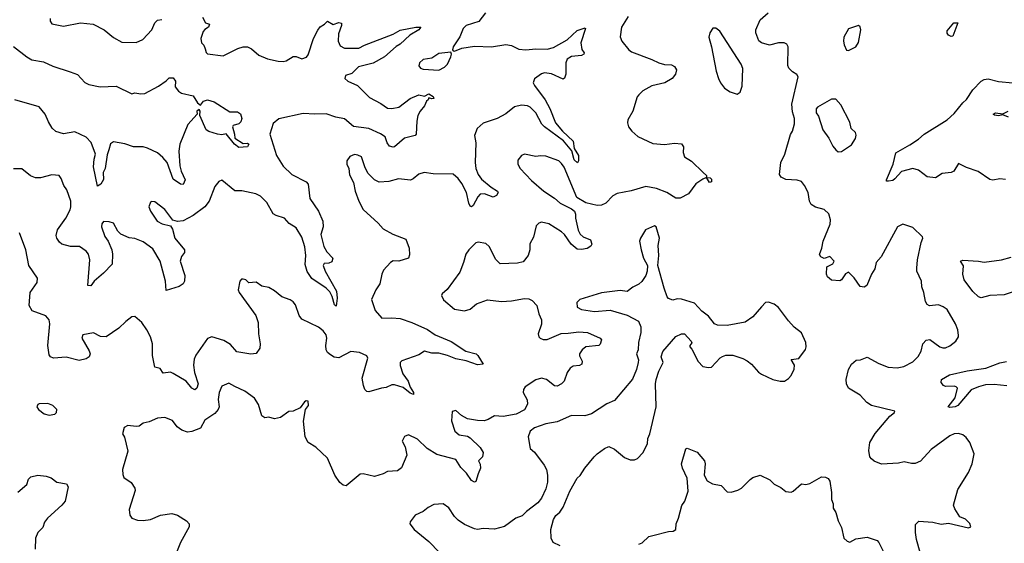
# Model space of a CAD drawing. Extents: x 2133461 to 2293071, y 753526 to 916327.
# Tile 349 of 459: x 2238969 to 2245866, y 820609 to 824276. Entities that reach past the tile are written whole.
import ezdxf

# ---------------------------------------------------------------- set-up
doc = ezdxf.new("R2010")
doc.units = 0

msp = doc.modelspace()

# ---------------------------------------------------------------- linework, layer by layer
at = {"layer": '0CON10XD'}
for points in [[(2242231.8, 824325), (2242185, 824264.4), (2242095.5, 824234.5), (2242074.6, 824215.4), (2242053, 824157), (2242006.2, 824085), (2242000, 824065), (2242005, 824057.5), (2242015, 824056.7), (2242065, 824075.8), (2242155, 824091.8), (2242275, 824086.2), (2242375, 824102.2), (2242415, 824095.6), (2242465, 824070.9), (2242514.1, 824064.1), (2242585, 824072.2), (2242665, 824070), (2242707.7, 824082.3), (2242804.2, 824135), (2242875, 824200), (2242929.2, 824219.2), (2242933.3, 824215), (2242900.5, 824115), (2242907.3, 824067.3), (2242923.8, 824045), (2242921.2, 824035), (2242905, 824026), (2242835, 824019.4), (2242805, 824000), (2242795.6, 823975), (2242794.5, 823895.5), (2242784.2, 823865.8), (2242775, 823858.8), (2242695, 823896.2), (2242646.1, 823903.9), (2242625, 823896.7), (2242575, 823862.5), (2242566.2, 823835), (2242574.2, 823815), (2242650.5, 823715)], [(2245277.5, 820545), (2245251.4, 820635), (2245244.2, 820685), (2245245, 820740), (2245266.4, 820763.6), (2245365, 820756.7), (2245425, 820743.3), (2245475, 820750), (2245615, 820716.7), (2245632.5, 820725), (2245625, 820747.5), (2245595, 820777.5), (2245554, 820794), (2245519.3, 820849.3), (2245510, 820875), (2245540, 820985), (2245615.9, 821104.1), (2245641.2, 821165), (2245654.3, 821235), (2245625, 821313.8), (2245600, 821350), (2245575, 821368), (2245545, 821377.5), (2245515, 821375.8), (2245485, 821361.4), (2245355, 821266.2), (2245280, 821185), (2245242.3, 821167.7), (2245215, 821168), (2245165, 821180), (2245125, 821170), (2245005, 821162.5), (2244955, 821184), (2244935, 821200), (2244924.4, 821215), (2244917.9, 821257.9), (2244924.4, 821315), (2244961.3, 821378.7), (2245065, 821500), (2245097.5, 821525), (2245100, 821535), (2244935, 821573.8), (2244904.3, 821594.3), (2244855.4, 821645.4), (2244775, 821696.2), (2244760, 821725), (2244759.2, 821755), (2244774.2, 821825.8), (2244795, 821863.3), (2244828.3, 821891.7), (2244860, 821895), (2244905, 821913.3), (2244987.3, 821867.3), (2245052.4, 821842.4), (2245115, 821838.9), (2245163.4, 821846.6), (2245225, 821880), (2245263, 821917), (2245282.9, 821955), (2245295, 822006.7), (2245318.8, 822031.2), (2245345, 822036), (2245415, 821984.2), (2245435, 821977.1), (2245455, 821978.6), (2245485, 821992.5), (2245526.7, 822025), (2245545.9, 822054.1), (2245546.2, 822065), (2245540, 822105), (2245524.4, 822145), (2245465, 822246), (2245438.8, 822265), (2245405, 822278.1), (2245341.2, 822271.2), (2245325, 822282), (2245313.1, 822303.1), (2245302.2, 822365), (2245288.1, 822405), (2245285.6, 822445), (2245254.6, 822514.6), (2245252.9, 822535), (2245258.9, 822595), (2245284, 822715), (2245296.1, 822746.1), (2245293.3, 822755), (2245225, 822821.4), (2245155, 822843.8), (2245118.8, 822825), (2245004.4, 822615.6), (2244969.2, 822575), (2244958.7, 822531.3), (2244936.2, 822495), (2244902.5, 822415), (2244885, 822403.3), (2244857, 822407), (2244815, 822467.5), (2244775, 822507.5), (2244753.6, 822496.4), (2244726.4, 822453.6), (2244715, 822447.5), (2244655, 822452.5), (2244627.5, 822475), (2244620, 822495), (2244622.5, 822545), (2244664.1, 822565.9), (2244673.8, 822585), (2244645, 822617.5), (2244605, 822603.3), (2244580, 822615), (2244572.3, 822632.3), (2244588.8, 822675), (2244596.2, 822725), (2244646.9, 822845), (2244648.5, 822875), (2244636.4, 822916.4), (2244605, 822947.1), (2244543.4, 822963.4), (2244512.6, 822982.6), (2244501.1, 823005), (2244491.4, 823065), (2244467.5, 823115), (2244445, 823142), (2244415, 823152.5), (2244335, 823155.8), (2244303.2, 823173.2), (2244291.4, 823191.4), (2244301.1, 823275), (2244329.4, 823335), (2244368.3, 823471.7), (2244383.3, 823495), (2244397, 823547), (2244397.5, 823585), (2244381.7, 823631.7), (2244378.8, 823685), (2244422.5, 823875), (2244413, 823893), (2244381.4, 823911.4), (2244355.7, 823935.7), (2244350, 823955), (2244351.2, 824085), (2244343.9, 824103.9), (2244325, 824113.8), (2244285, 824114), (2244221.7, 824098.3), (2244165, 824113.1), (2244147.6, 824127.6), (2244126, 824185), (2244126, 824205), (2244156, 824275), (2244211.2, 824325)], [(2240250, 824295), (2240270, 824255), (2240297.5, 824245), (2240292.5, 824225), (2240265, 824207.5), (2240255, 824193.3), (2240237.5, 824145), (2240242, 824115), (2240258.3, 824098.3), (2240267, 824073), (2240275, 824046.2), (2240285, 824036.9), (2240395, 824024.2), (2240497.5, 824075), (2240535, 824085.8), (2240565, 824086), (2240592.3, 824072.3), (2240645, 824026.7), (2240705, 824001.2), (2240780, 823985), (2240815, 823983.5), (2240835, 823987.8), (2240885, 824019.6), (2240905, 824019.2), (2240945, 824003.1), (2240977, 824013), (2240990, 824030), (2241026.2, 824145), (2241056.8, 824203.2), (2241074.3, 824225.7), (2241105, 824244), (2241125, 824266), (2241165, 824243.1), (2241205, 824256.2), (2241222.5, 824252.5), (2241223.3, 824235), (2241202, 824178), (2241200, 824125), (2241215, 824093.8), (2241245, 824075.8), (2241345, 824077.1), (2241385, 824098.6), (2241586.2, 824175), (2241635, 824203.5), (2241745, 824222.9), (2241780, 824225), (2241765.8, 824205), (2241701, 824169), (2241635, 824104.5), (2241605, 824087.5), (2241525, 824015.9), (2241445, 823972.4), (2241343.4, 823946.6), (2241295, 823899.3), (2241251.5, 823885), (2241247.5, 823865), (2241268.6, 823845), (2241335, 823815.6), (2241420.3, 823730.3), (2241498.3, 823688.3), (2241545, 823655.7), (2241575, 823653.6), (2241625, 823662.5), (2241704.2, 823725), (2241765, 823750), (2241805, 823740), (2241835, 823756.7), (2241865, 823737.5), (2241870, 823725), (2241855, 823722.5), (2241835, 823730), (2241830, 823715), (2241817.5, 823705), (2241805, 823673.8), (2241773.4, 823636.6), (2241758.6, 823605), (2241750.6, 823565), (2241746, 823475), (2241740, 823465), (2241664.3, 823445.7), (2241595, 823385.8), (2241585, 823383.1), (2241560.3, 823390.3), (2241543.2, 823413.2), (2241529.1, 823455), (2241497.5, 823477.5), (2241415, 823514.2), (2241307.5, 823527.5), (2241245, 823581.3), (2241182.6, 823592.6), (2241115, 823617.9), (2241036.1, 823613.9), (2240955, 823619.3), (2240785, 823582.1), (2240745, 823548.2), (2240720, 823475), (2240768.8, 823325), (2240815, 823250), (2240875, 823191.9), (2240975, 823140), (2240988.6, 823125), (2241000.6, 823025), (2241063.1, 822935), (2241093.3, 822865), (2241095.5, 822825), (2241077.4, 822772.6), (2241098.3, 822688.3), (2241119.4, 822649.4), (2241162.5, 822605), (2241155, 822580), (2241135, 822570.3), (2241101.1, 822568.9), (2241095.5, 822555), (2241109.7, 822515), (2241187.8, 822375), (2241193.9, 822326.1), (2241185, 822270), (2241175, 822278.8), (2241157.8, 822337.8), (2241141.2, 822371.2), (2241116.4, 822396.4), (2241015, 822463.1), (2240982.9, 822512.9), (2240968.3, 822561.7), (2240972.5, 822625), (2240965.3, 822685), (2240945, 822751.9), (2240905, 822818.6), (2240857.6, 822847.6), (2240825, 822885.7), (2240765, 822904.3), (2240745, 822917.5), (2240699.6, 822995), (2240655, 823040.4), (2240623, 823057), (2240525, 823076.4), (2240475, 823078.6), (2240385, 823153.3), (2240365, 823143.3), (2240335, 823108), (2240295.4, 823005), (2240264.8, 822965.2), (2240184.4, 822905), (2240115, 822867.3), (2240075, 822861.9), (2240041.7, 822871.7), (2239985, 822946.5), (2239915, 822999.4), (2239895, 823004), (2239885, 822998.8), (2239872.9, 822965), (2239884.3, 822935), (2239932.9, 822865), (2239966.4, 822846.4), (2240025, 822832.5), (2240038.8, 822808.8), (2240055, 822746.7), (2240123.8, 822665), (2240123.3, 822645), (2240102.3, 822617.7), (2240094, 822585), (2240125.7, 822485), (2240123.8, 822445), (2240113.8, 822425), (2240085, 822406.9), (2239995, 822380), (2239990.8, 822445), (2239952.7, 822585), (2239900.9, 822670.9), (2239835, 822721.5), (2239775, 822742.7), (2239735, 822748.5), (2239678, 822775), (2239656.2, 822796.2), (2239625, 822850), (2239595, 822860), (2239555, 822862.5), (2239543.6, 822846.4), (2239540.8, 822825), (2239565, 822758), (2239588.1, 822725), (2239614.5, 822665), (2239619.5, 822635), (2239616.9, 822565), (2239555, 822500.9), (2239490, 822445), (2239467.4, 822412.6), (2239446.7, 822415), (2239460.5, 822595), (2239450.6, 822635), (2239435, 822654.3), (2239387.1, 822687.1), (2239325, 822686.8), (2239264.7, 822704.7), (2239247, 822717), (2239228.1, 822745), (2239224.4, 822765.6), (2239234, 822805), (2239291.4, 822885), (2239322.2, 822945), (2239326.4, 822965), (2239326.2, 823005), (2239298.1, 823085), (2239279.2, 823115), (2239260, 823165), (2239245, 823183.8), (2239195, 823189.5), (2239115, 823168.9), (2239078.7, 823168.7), (2239045, 823181.9), (2238985, 823231.4), (2238925, 823232.5)], [(2239182.5, 824285), (2239181.2, 824265), (2239195, 824248), (2239275, 824231.4), (2239395, 824254.4), (2239484.3, 824244.3), (2239561.2, 824205), (2239625, 824152.5), (2239685, 824119.2), (2239784.1, 824115.9), (2239832, 824138), (2239893.8, 824205), (2239916.7, 824255), (2239935, 824273.3), (2239965, 824278.1)], [(2243231.2, 824298.8), (2243185.6, 824225), (2243175.8, 824155.8), (2243186, 824125), (2243236.5, 824065), (2243255, 824050.4), (2243397.6, 823997.6), (2243446.1, 823973.9), (2243485, 823962.5), (2243535, 823960), (2243555, 823947.5), (2243570, 823925), (2243563.8, 823895), (2243540, 823865), (2243487.5, 823835), (2243397, 823813), (2243335, 823778.8), (2243305, 823750), (2243294, 823735), (2243263.9, 823636.1), (2243230, 823575), (2243226.7, 823555), (2243233.8, 823525), (2243256.2, 823495), (2243297.9, 823457.9), (2243405, 823408.8), (2243485, 823401.2), (2243555, 823412.5), (2243605, 823407.5), (2243620, 823385), (2243617.5, 823345), (2243626.4, 823316.4), (2243675, 823286.2), (2243756, 823206), (2243780, 823185), (2243780, 823170), (2243805, 823167.5), (2243815, 823160), (2243815, 823140), (2243800, 823135), (2243780, 823170), (2243755, 823160), (2243705, 823126.7), (2243654.3, 823055.7), (2243595, 823026.2), (2243566.4, 823026.4), (2243502, 823065), (2243429.2, 823095), (2243355, 823108), (2243251.7, 823078.3), (2243155, 823058.6), (2243125, 823041.4), (2243075, 822990.6), (2243045, 822977.5), (2243015, 822975.4), (2242933.9, 822993.9), (2242871.4, 823031.4), (2242782.6, 823242.6), (2242765, 823270), (2242745, 823287.8), (2242655, 823321.1), (2242616.8, 823323.2), (2242585, 823317.1), (2242505, 823334.2), (2242483.8, 823325), (2242458.6, 823291.4), (2242458, 823265), (2242475, 823233.3), (2242555, 823148.8), (2242641.2, 823075), (2242715, 823027.1), (2242755, 822990), (2242835, 822950.8), (2242854.5, 822934.5), (2242862.9, 822915), (2242863.1, 822885), (2242881.7, 822801.7), (2242896, 822775), (2242915, 822756), (2242966.7, 822735), (2242976.2, 822703.8), (2242969.3, 822690.7), (2242945, 822673.8), (2242903.9, 822666.1), (2242875, 822668), (2242832.5, 822705), (2242785, 822772), (2242765, 822790), (2242675, 822845.7), (2242625, 822857.1), (2242605, 822852), (2242587, 822833), (2242567.5, 822752.5), (2242543.6, 822706.4), (2242542.5, 822665), (2242530, 822625), (2242495, 822579.2), (2242455, 822570.6), (2242335, 822567.1), (2242305, 822596), (2242258.7, 822688.7), (2242235, 822707.5), (2242181.1, 822718.9), (2242165, 822712.5), (2242114.6, 822665.4), (2242093.1, 822635), (2242078.1, 822575), (2242052, 822508), (2241963, 822387), (2241927.5, 822355), (2241923.3, 822345), (2241936.7, 822315), (2242015, 822248), (2242085, 822236), (2242125, 822249.2), (2242168.8, 822285), (2242245, 822314.5), (2242345, 822303.2), (2242415, 822308), (2242505, 822323.8), (2242535, 822321.5), (2242559.5, 822309.5), (2242591.9, 822275), (2242606.5, 822215), (2242623.3, 822175), (2242624.3, 822144.3), (2242601.2, 822075), (2242605.4, 822055.4), (2242615, 822045.6), (2242636.8, 822036.8), (2242665, 822035.3), (2242762.3, 822077.7), (2242811.1, 822081.1), (2242885, 822090), (2242947.5, 822085), (2243036.3, 822046.3), (2243044, 822035), (2243035.7, 822004.3), (2243025.7, 821994.3), (2242935, 821984), (2242908.8, 821965), (2242890, 821935), (2242890.8, 821920.8), (2242910, 821885), (2242906.1, 821863.9), (2242890, 821855), (2242845, 821850), (2242823.9, 821836.1), (2242804.7, 821805.3), (2242783.5, 821745), (2242764.4, 821725), (2242735, 821710), (2242715, 821711.1), (2242658.1, 821755), (2242625, 821764.5), (2242585, 821753.5), (2242508.8, 821705), (2242497.1, 821685), (2242496.9, 821665), (2242523.2, 821613.2), (2242525, 821583.3), (2242505, 821544.5), (2242447.7, 821512.3), (2242355, 821496.2), (2242295, 821500.6), (2242251.2, 821475), (2242222.9, 821467.1), (2242175, 821468.5), (2242105, 821480.9), (2242064.6, 821504.6), (2242025, 821540), (2241998.8, 821531.2), (2241994.5, 821465.5), (2242016.9, 821395), (2242048.3, 821368.3), (2242105, 821359.6), (2242125, 821348.5), (2242195, 821280.8), (2242215.8, 821245), (2242210, 821215), (2242183.6, 821186.4), (2242194.2, 821164.2), (2242197.5, 821135), (2242179.4, 821095), (2242165, 821041.2), (2242155, 821036), (2242135, 821047.5), (2242099.5, 821099.5), (2242059.4, 821139.4), (2242025, 821196.7), (2241891.7, 821231.7), (2241823.4, 821273.4), (2241755, 821339.2), (2241692.3, 821367.7), (2241665, 821356.2), (2241648.8, 821325), (2241668.8, 821285), (2241681.1, 821225), (2241643.6, 821136.4), (2241615, 821117.1), (2241545, 821112.5), (2241515.5, 821094.5), (2241455, 821076.9), (2241375, 821094.2), (2241355, 821092.5), (2241255, 821011.2), (2241235, 821016), (2241212.5, 821035), (2241177.1, 821085), (2241125.6, 821205), (2241042.3, 821282.3), (2240990, 821315), (2240968.5, 821355), (2240956.1, 821463.9), (2240971.2, 821545), (2240992, 821575), (2240990, 821605), (2240975, 821606.7), (2240965, 821598.8), (2240933, 821557), (2240885, 821534.3), (2240855, 821531.4), (2240795, 821489.7), (2240755, 821481.5), (2240715, 821491.1), (2240685, 821488.1), (2240665, 821502), (2240641.7, 821581.7), (2240614.5, 821624.5), (2240545, 821674.2), (2240475, 821708), (2240435, 821730), (2240385, 821710), (2240366.9, 821665), (2240360, 821615), (2240366.7, 821565), (2240358.8, 821545), (2240335, 821517.1), (2240265, 821471.4), (2240236, 821415), (2240175, 821390.8), (2240145, 821387.5), (2240105, 821400.8), (2240072, 821425), (2240039.4, 821469.4), (2239985, 821490), (2239935, 821484.2), (2239875, 821459.2), (2239835, 821450), (2239805, 821430), (2239785, 821426), (2239727, 821433), (2239700.7, 821419.3), (2239690, 821375), (2239702.3, 821352.3), (2239726.7, 821255), (2239689.4, 821125), (2239690.6, 821090.6), (2239698.8, 821068.8), (2239750, 821035), (2239776, 820995), (2239778.6, 820978.6), (2239736, 820845), (2239740, 820805), (2239753.3, 820785)], [(2244775, 824060), (2244825, 824086.7), (2244845, 824117.5), (2244860.8, 824205), (2244857, 824227), (2244845, 824236.7), (2244775, 824213.3), (2244741.2, 824155), (2244738.8, 824125), (2244745, 824100), (2244761.7, 824061.7), (2244775, 824060)], [(2245495, 824157.5), (2245475, 824167.5), (2245465, 824182.5), (2245465, 824197.5), (2245512.5, 824255), (2245540, 824255), (2245505, 824160), (2245495, 824157.5)], [(2243995, 823753.8), (2244015, 823767.5), (2244029.5, 823810.5), (2244033.6, 823933.6), (2244023.3, 823965), (2243872.5, 824195), (2243845, 824217.5), (2243825, 824217.5), (2243802.5, 824185), (2243796.7, 824155), (2243816, 824085), (2243848.5, 823915), (2243864.5, 823864.5), (2243877.5, 823835), (2243905.7, 823795.7), (2243945, 823770), (2243995, 823753.8)], [(2238925, 824088.6), (2239018, 824015), (2239055, 823995.6), (2239135, 823980.6), (2239200.7, 823950.7), (2239322.2, 823912.2), (2239375, 823892.5), (2239425, 823836), (2239452.2, 823822.2), (2239533.3, 823806.7), (2239645, 823810), (2239755, 823757.5), (2239775, 823763.3), (2239816.4, 823756.4), (2239845, 823760), (2239940.5, 823809.5), (2239995, 823847.5), (2240015, 823870), (2240045, 823868.6), (2240060.8, 823845), (2240058.8, 823805), (2240081.2, 823775), (2240102.8, 823762.8), (2240183.2, 823743.2), (2240214.2, 823695), (2240235, 823677.5), (2240256.7, 823705), (2240285, 823714.2), (2240330.3, 823700.3), (2240440.5, 823630.5), (2240495, 823630), (2240515, 823618), (2240524.4, 823585), (2240518.6, 823561.4), (2240505, 823547.5), (2240464.2, 823535.8), (2240458.8, 823525), (2240474.2, 823475), (2240476, 823446), (2240535, 823409.2), (2240565, 823411.2), (2240573.3, 823405), (2240565, 823386.7), (2240505, 823380), (2240474.2, 823405), (2240415.9, 823475.9), (2240385, 823470), (2240355, 823474), (2240295, 823492.7), (2240275.7, 823505), (2240230, 823605), (2240232.5, 823635), (2240225, 823646.7), (2240210, 823635), (2240212.5, 823615), (2240147.9, 823542.1), (2240091.5, 823405), (2240082.7, 823355), (2240091.5, 823251.5), (2240100, 823215), (2240127.5, 823155), (2240115, 823122.5), (2240095, 823123.8), (2240045, 823160), (2240001.8, 823275), (2239971.7, 823311.7), (2239933.5, 823343.5), (2239865, 823377.1), (2239835, 823386.1), (2239765, 823386.3), (2239705, 823407.4), (2239625, 823419.6), (2239605, 823406), (2239593.2, 823365), (2239581.1, 823328.9), (2239567.5, 823235), (2239554.3, 823205), (2239555, 823157.5), (2239536.7, 823125), (2239515, 823110), (2239486.1, 823245), (2239489.5, 823300.5), (2239500, 823335), (2239468.7, 823415), (2239434, 823454), (2239355, 823490), (2239276.9, 823476.9), (2239222.4, 823492.4), (2239197, 823517), (2239170.1, 823560.1), (2239148.1, 823615), (2239105, 823665.7), (2238935, 823714.3)], [(2241905, 823923.3), (2241945, 823943.5), (2241965, 823964.2), (2241988.9, 824015), (2241993.8, 824035), (2241989.3, 824049.3), (2241905, 824040), (2241855, 824006.2), (2241795, 823998), (2241770, 823975), (2241764.1, 823954.1), (2241777.7, 823937.7), (2241795, 823929.2), (2241905, 823923.3)], [(2245875, 823155.8), (2245835, 823162), (2245785, 823152), (2245765, 823156.2), (2245683.4, 823213.4), (2245601.4, 823241.4), (2245545, 823268.8), (2245513.3, 823215), (2245494.2, 823205.8), (2245430.3, 823199.7), (2245385, 823168.8), (2245325, 823176.7), (2245265, 823221.2), (2245225, 823234.2), (2245146.7, 823213.3), (2245099.3, 823160.7), (2245085, 823150.9), (2245054.2, 823144.2), (2245040, 823145), (2245040, 823155), (2245088.5, 823265), (2245106, 823344), (2245205, 823400), (2245265, 823440), (2245303.8, 823475), (2245465, 823575.6), (2245515, 823619.4), (2245575, 823694), (2245602.4, 823717.6), (2245645, 823786), (2245705, 823846), (2245725, 823857.5), (2245752.3, 823862.3), (2245825, 823844.3), (2245925.6, 823834.4)], [(2242650.5, 823715), (2242683.6, 823653.6), (2242723.1, 823553.1), (2242771.1, 823495), (2242845.5, 823425.5), (2242853.3, 823373.3), (2242882.9, 823325), (2242883.1, 823286.9), (2242876.1, 823273.9), (2242853.8, 823295), (2242837.6, 823357.6), (2242778.6, 823428.6), (2242644.7, 823525), (2242627.5, 823545), (2242585.3, 823625), (2242545, 823662.5), (2242525, 823673.1), (2242485, 823677.5), (2242435, 823666), (2242375, 823616.7), (2242313.3, 823585), (2242215, 823550.8), (2242174.2, 823515), (2242155.8, 823465), (2242164.5, 823414.5), (2242158.9, 823275), (2242164.5, 823235), (2242181.1, 823191.1), (2242205, 823158.6), (2242272.5, 823102.5), (2242316.2, 823075), (2242321.2, 823065), (2242310, 823045), (2242285, 823032.5), (2242225.6, 823055.6), (2242195, 823053.1), (2242177.1, 823035), (2242145, 822973.8), (2242135, 822966.2), (2242125, 822970), (2242115, 822990), (2242097.9, 823065), (2242065, 823128.1), (2242040.8, 823165), (2242004.7, 823194.7), (2241865, 823196.1), (2241803, 823207), (2241765.5, 823194.5), (2241725, 823160.8), (2241706.8, 823153.2), (2241621.7, 823161.7), (2241555, 823141.8), (2241488.1, 823138.1), (2241455, 823155.4), (2241409.6, 823199.6), (2241387.9, 823237.9), (2241362.5, 823315), (2241338.3, 823328.3), (2241315, 823331.9), (2241281.4, 823318.6), (2241261.6, 823288.4), (2241261.1, 823265), (2241275.6, 823235), (2241279.1, 823189.1), (2241308, 823135), (2241320, 823075), (2241344.5, 823004.5), (2241375.7, 822945.7), (2241480.7, 822850.7), (2241515, 822810.8), (2241583.8, 822773.8), (2241675, 822738), (2241698, 822675), (2241700.5, 822629.5), (2241692.5, 822605), (2241625, 822585.8), (2241585, 822586.2), (2241566.7, 822575), (2241517.6, 822522.4), (2241505.7, 822495), (2241492.2, 822425), (2241464.5, 822385), (2241433.9, 822316.1), (2241459.4, 822239.4), (2241504.6, 822184.6), (2241575, 822188.9), (2241635, 822182.9), (2241715, 822156.2), (2241825.3, 822105.3), (2241879.6, 822069.6), (2241992.2, 822022.2), (2242095, 821954.5), (2242165.7, 821935.7), (2242178, 821925), (2242215, 821863.3), (2242175, 821859.6), (2242096.1, 821886.1), (2242025, 821900.5), (2241966.2, 821925), (2241905, 821941.2), (2241855, 821940.9), (2241805, 821954.3), (2241765, 821929.2), (2241645, 821887.1), (2241633.8, 821876.2), (2241634.7, 821855), (2241653.2, 821795), (2241690.3, 821745), (2241703.5, 821703.5), (2241728.1, 821665), (2241728.3, 821651.7), (2241705, 821660.6), (2241655, 821699.3), (2241595, 821718.8), (2241575, 821719.5), (2241535, 821699.2), (2241503.9, 821696.1), (2241415, 821670), (2241401.7, 821671.7), (2241386.7, 821685), (2241378, 821715), (2241368, 821765), (2241407.8, 821905), (2241401.8, 821921.8), (2241350, 821945), (2241288, 821952), (2241205, 821908.8), (2241172.7, 821912.7), (2241145, 821928), (2241125, 821946), (2241116.5, 821965), (2241112.9, 821995), (2241120.9, 822045), (2241115, 822068), (2241095, 822098), (2241062.7, 822122.7), (2240945, 822178.8), (2240925.5, 822205.5), (2240900.2, 822280.2), (2240885, 822300.8), (2240864.5, 822314.5), (2240806.2, 822335), (2240755, 822376.7), (2240715, 822400), (2240665, 822410), (2240625, 822436.7), (2240575, 822432.5), (2240553.6, 822453.6), (2240535, 822460), (2240521.7, 822458.3), (2240511.2, 822445), (2240500, 822385), (2240506.7, 822365), (2240623.9, 822203.9), (2240638.5, 822155), (2240640.9, 822075), (2240654.2, 822005), (2240651.2, 821975), (2240625, 821937.5), (2240587.5, 821932.5), (2240490.5, 821950.5), (2240445, 822000.8), (2240399.3, 822029.3), (2240315, 822054), (2240285, 822043.8), (2240203.4, 821926.6), (2240192.1, 821897.9), (2240187, 821857), (2240194.2, 821805.8), (2240218.9, 821725), (2240210, 821695), (2240195, 821684.5), (2240175.7, 821695), (2240134.7, 821744.7), (2240045, 821798.9), (2240025, 821807.5), (2239975, 821800.8), (2239952.5, 821832.5), (2239915, 821842.5), (2239898.9, 821925), (2239898.9, 822005), (2239884.4, 822055), (2239860.6, 822105), (2239825, 822155.8), (2239775, 822196.7), (2239755, 822194), (2239712.5, 822162.5), (2239662.9, 822115), (2239575, 822055.8), (2239535, 822058), (2239485, 822084), (2239410.5, 822069.5), (2239403.3, 822045), (2239456.1, 821956.1), (2239462.5, 821935), (2239456.7, 821915), (2239435, 821901.2), (2239385, 821888.8), (2239295, 821912.9), (2239205, 821906.2), (2239185, 821913.8), (2239175, 821930), (2239166.7, 821995), (2239181.1, 822145), (2239175.7, 822175), (2239152.4, 822202.4), (2239055.9, 822235.9), (2239034.3, 822274.3), (2239042.5, 822365), (2239092, 822435), (2239094, 822465), (2239033.1, 822555), (2239010.8, 822665), (2238967.5, 822782.5)], [(2244701.7, 823351.7), (2244725, 823354), (2244795, 823400.8), (2244824.4, 823445), (2244828.3, 823468.3), (2244822.9, 823485), (2244794, 823515), (2244785, 823557.5), (2244720.7, 823680.7), (2244685, 823720), (2244655, 823720), (2244557, 823663), (2244548.3, 823651.7), (2244547.5, 823625), (2244565, 823600), (2244595.8, 823505.8), (2244636.4, 823446.4), (2244665, 823391.2), (2244685, 823363.8), (2244701.7, 823351.7)], [(2245895, 823594.5), (2245855, 823610), (2245825, 823603.3), (2245796.7, 823606.7), (2245787.5, 823615), (2245805, 823623.8), (2245855, 823615.8), (2245893.3, 823635)], [(2242755, 820590), (2242706.7, 820615), (2242692, 820645), (2242690, 820705), (2242708.8, 820775), (2242725.7, 820804.3), (2242752.7, 820827.3), (2242777, 820863), (2242822, 820975), (2242874, 821065), (2242895.6, 821084.4), (2242928, 821135), (2242994, 821215), (2243013.6, 821236.4), (2243065, 821273.3), (2243095, 821286.7), (2243135, 821267.5), (2243205, 821210), (2243245, 821193.8), (2243275, 821193.8), (2243297.7, 821202.3), (2243335, 821242.5), (2243365.7, 821305), (2243368.3, 821341.7), (2243382.5, 821375), (2243426.4, 821565), (2243422.5, 821725), (2243427.5, 821755), (2243446.7, 821813.3), (2243475.9, 821874.1), (2243463.3, 821915), (2243475, 821952.5), (2243565, 822057.5), (2243605, 822076.2), (2243625, 822076.7), (2243672.5, 822025), (2243676.4, 822013.6), (2243662.5, 821995), (2243662.5, 821985), (2243678.3, 821968.3), (2243721.2, 821881.2), (2243755, 821846.7), (2243795, 821840), (2243815, 821843.3), (2243875, 821906.7), (2243892.3, 821917.7), (2243915, 821926.7), (2243965, 821926.7), (2244035, 821904), (2244065, 821886.2), (2244094.2, 821864.2), (2244145, 821806.7), (2244165, 821793.8), (2244245, 821756.2), (2244295, 821743.8), (2244326.1, 821743.9), (2244355, 821763.3), (2244373.3, 821785), (2244395, 821827.5), (2244395.5, 821855.5), (2244373.8, 821896.2), (2244425.9, 821904.1), (2244473.6, 821966.4), (2244478.8, 821985), (2244476.2, 822015), (2244445, 822082.5), (2244395, 822123.3), (2244355, 822167.5), (2244285, 822261.2), (2244254.2, 822284.2), (2244215, 822297.5), (2244193.3, 822295), (2244165.8, 822265), (2244105.5, 822194.5), (2244051.7, 822158.3), (2243924.6, 822135.4), (2243857.7, 822137.7), (2243835, 822146.7), (2243795, 822200.6), (2243747.5, 822235), (2243695, 822290.8), (2243605, 822318), (2243575, 822320), (2243545, 822312.5), (2243513.6, 822323.6), (2243504.1, 822334.1), (2243482.5, 822395), (2243440, 822555), (2243445.8, 822625), (2243441.2, 822695), (2243451.2, 822745), (2243426.7, 822825), (2243415, 822832.5), (2243353.3, 822805), (2243316.7, 822745), (2243310, 822725), (2243322, 822665), (2243338.8, 822605), (2243366, 822555), (2243364, 822515), (2243354, 822485), (2243326.8, 822443.2), (2243305.5, 822424.5), (2243265, 822403.1), (2243225, 822372.9), (2243175, 822380), (2243045, 822362.9), (2242893.1, 822316.9), (2242871.2, 822295), (2242873.4, 822263.4), (2242905, 822246.7), (2242995, 822231.8), (2243105, 822241.9), (2243225, 822207.1), (2243303.8, 822165), (2243320, 822125), (2243319.5, 822085), (2243303.1, 822015), (2243302, 821965), (2243290, 821935), (2243303.5, 821895), (2243302.5, 821875), (2243290.6, 821825), (2243261.1, 821758.9), (2243135, 821608.6), (2243081.2, 821585), (2242975, 821516), (2242927.5, 821502.5), (2242835, 821504.2), (2242735, 821459.2), (2242655, 821445.8), (2242575, 821417.5), (2242543.8, 821395), (2242530, 821355), (2242545, 821272.5), (2242575, 821247.5), (2242643.3, 821155), (2242658.8, 821125), (2242666.2, 821085), (2242666.1, 821036.1), (2242655, 820990), (2242623.3, 820925), (2242597.7, 820892.3), (2242518.3, 820831.7), (2242488.8, 820801.2), (2242445, 820785.6), (2242365, 820727.1), (2242295, 820707.1), (2242215, 820713.1), (2242175, 820705.7), (2242155, 820709.2), (2242085, 820740), (2242040.5, 820770.5), (2242015.5, 820795.5), (2241975, 820856.2), (2241935, 820886.2), (2241869.7, 820880.3), (2241829.5, 820860.5), (2241795, 820831.4), (2241740, 820805), (2241705, 820760), (2241702.5, 820745), (2241732.5, 820705), (2241835, 820621.2), (2241908.8, 820545)], [(2245922.1, 822367.9), (2245865, 822349.2), (2245765, 822344), (2245705, 822328), (2245685, 822334), (2245645, 822373.3), (2245585, 822453.3), (2245575.7, 822495), (2245581.2, 822551.2), (2245560, 822585), (2245575, 822592.5), (2245684.4, 822584.4), (2245725, 822578.1), (2245846.4, 822593.6), (2245915, 822613.1)], [(2245885, 821711.2), (2245795, 821721.2), (2245735, 821718.8), (2245684.3, 821705), (2245635, 821682.8), (2245540, 821575), (2245521.2, 821565), (2245485, 821559.2), (2245474, 821565), (2245521.5, 821628.5), (2245537.5, 821695), (2245529.2, 821705), (2245515, 821708.8), (2245455, 821706.2), (2245439.4, 821715), (2245424.2, 821735.8), (2245426, 821755), (2245482.2, 821787.8), (2245605, 821817.8), (2245736.2, 821835), (2245835, 821872.3), (2245882.5, 821882.5)], [(2239175, 821506.2), (2239215, 821513.3), (2239227.5, 821525), (2239230, 821545), (2239200, 821575), (2239165, 821588.8), (2239105, 821586.7), (2239095, 821580), (2239090, 821565), (2239100, 821545), (2239140, 821515), (2239175, 821506.2)], [(2243305, 820603.3), (2243328.8, 820611.2), (2243375, 820656.2), (2243405, 820662.9), (2243515, 820690.6), (2243546.8, 820693.2), (2243564.2, 820705.8), (2243568.1, 820745), (2243585, 820784.4), (2243606.9, 820873.1), (2243628.4, 820905), (2243651.3, 820975), (2243644, 821064), (2243612.2, 821135), (2243605.7, 821165), (2243635, 821270), (2243643.8, 821276.2), (2243715, 821246.2), (2243766.6, 821186.6), (2243770.8, 821165), (2243764.2, 821085), (2243785, 821046.7), (2243822.5, 821025), (2243883.6, 821013.6), (2243925, 820970), (2243953.6, 820966.4), (2243999.5, 820980.5), (2244025, 820993.8), (2244085, 821055.8), (2244105, 821069.2), (2244155, 821086.2), (2244223.2, 821053.2), (2244255, 821024), (2244300.5, 821000.5), (2244335, 820971.2), (2244373.6, 820966.4), (2244387.5, 820975), (2244445, 821026.2), (2244475, 821020), (2244505, 821026.7), (2244585, 821073.3), (2244613, 821073), (2244633, 821063), (2244643.3, 821045), (2244656.7, 820965), (2244656.7, 820915), (2244666.7, 820885), (2244667.5, 820855), (2244686.7, 820825), (2244702.5, 820765), (2244725, 820720), (2244742.5, 820645), (2244765, 820623.3), (2244785, 820616.7), (2244825, 820641.2), (2244905, 820652.5), (2244975, 820627.5), (2244987.5, 820615), (2245025.9, 820535.9)], [(2238955, 820968), (2239018.8, 821021.2), (2239031.7, 821058.3), (2239046.4, 821073.6), (2239095, 821086), (2239155, 821078.8), (2239188.3, 821068.3), (2239228, 821038), (2239295.7, 821025.7), (2239309.2, 821005), (2239286.7, 820905), (2239263.3, 820875), (2239164.2, 820785), (2239142.6, 820757.4), (2239130.2, 820719.8), (2239096.4, 820683.6), (2239078.6, 820645), (2239076.8, 820566.8)], [(2239753.3, 820785), (2239795, 820770), (2239835, 820768.6), (2239885, 820775.7), (2239955, 820805.6), (2240035, 820817.5), (2240075.5, 820805.5), (2240136.8, 820766.8), (2240156, 820745), (2240156.9, 820725), (2240094.5, 820615.5), (2240066.4, 820543.6)]]:
    msp.add_lwpolyline(points, dxfattribs=at)

doc.saveas('drawing.dxf')
